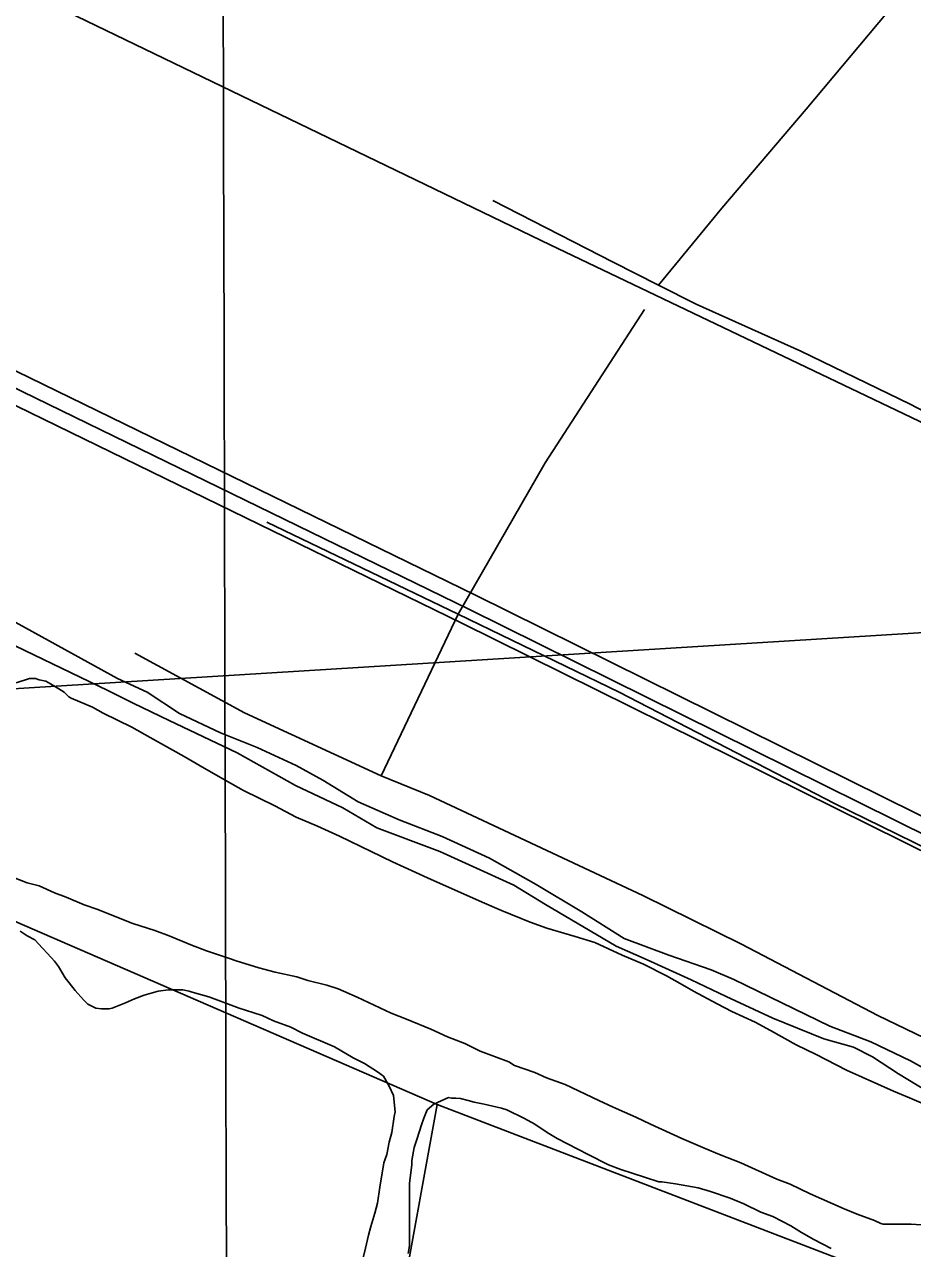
# Model space of a CAD drawing. Extents: x 3355724 to 3393621, y 594744 to 620174.
# Drawn here: x 3370181 to 3371038, y 602666 to 603846 of the extents above; entities that cross this region are included whole.
import ezdxf

# ---------------------------------------------------------------- set-up
doc = ezdxf.new("R2010")
doc.units = 0
for name, color, linetype in [('V-DTCH-CNTR', 7, 'Continuous'), ('V-GRID-MAJR', 7, 'Continuous'), ('V-ROAD-CNTR', 7, 'Continuous'), ('V-SITE-VEGE', 7, 'Continuous'), ('V-TOPO-SHOR', 7, 'Continuous'), ('V-UTIL-LINE', 7, 'Continuous')]:
    doc.layers.add(name, color=color, linetype=linetype)

msp = doc.modelspace()

# ---------------------------------------------------------------- linework, layer by layer
at = {"layer": 'V-DTCH-CNTR'}
for points in [[(3370792.7, 603595), (3370853.7, 603669.3), (3370935.1, 603764.6), (3371021.9, 603868.1), (3371120, 603981.7), (3371225.1, 604102.3), (3371299, 604189.1), (3371354.5, 604254.8), (3371421.4, 604332.9), (3371505.5, 604429.8), (3371583.7, 604523.5), (3371680.2, 604639.9), (3371772.9, 604746), (3371859.2, 604847.2), (3371888.8, 604883.9), (3371997.2, 605005.6), (3372090.4, 605115.5)], [(3370633, 603676.4), (3370748.9, 603617.1), (3370792.7, 603595), (3370829.1, 603576.7), (3370929.9, 603531.3), (3371035.4, 603480.1), (3371134.6, 603428.3), (3371234.2, 603379.8)], [(3370599.5, 603277.7), (3370683.4, 603423.8), (3370779, 603571.6)], [(3370415, 603366.5), (3370599.5, 603277.7), (3370525.1, 603121.8)], [(3370599.5, 603277.7), (3370754.8, 603202.6), (3370962.2, 603095.3), (3371205.2, 602976.2), (3371425.1, 602868), (3371353.9, 602719.4)], [(3370525.1, 603121.8), (3370393.6, 603182.6), (3370287.6, 603240)], [(3371984.3, 602414.1), (3371866.5, 602469.8), (3371747.4, 602530.3), (3371545.8, 602625.8), (3371381.1, 602706.6), (3371353.9, 602719.4), (3371300.8, 602744.2), (3371193.3, 602799.7), (3371004, 602890.7), (3370872.7, 602959.7), (3370777.5, 603006.6), (3370571.8, 603102.8), (3370525.1, 603121.8)]]:
    msp.add_lwpolyline(points, dxfattribs=at)
at = {"layer": 'V-GRID-MAJR'}
msp.add_spline([(3370382.4, 600156.1), (3370367.4, 606214.2), (3370352.4, 612275.4), (3370337.4, 618336.6), (3370337.4, 618339.6)], degree=3, dxfattribs=at)
at = {"layer": 'V-ROAD-CNTR'}
for points in [[(3374170.3, 601572.2), (3374164.9, 601560.4), (3374154, 601555.1), (3373258.8, 601994.3), (3372414.7, 602411.2), (3372011.9, 602606.6), (3371337.5, 602938.9), (3370615.7, 603296.4), (3370134, 603531), (3370068.1, 603400.8)], [(3374737, 602491.6), (3374662.5, 602535.5), (3374640.9, 602521.4), (3374589.3, 602453.7), (3374541.7, 602358), (3374388.2, 602034.5), (3374308.2, 601835.9), (3374176.3, 601549.2), (3374153.9, 601538.5), (3373252.2, 601980.8), (3372408.1, 602397.8), (3372005.3, 602593.1), (3371330.8, 602925.5), (3370609.1, 603283), (3370140.7, 603511), (3370081.5, 603394)], [(3374133, 601532), (3373245.6, 601967.4), (3372401.5, 602384.3), (3371998.7, 602579.6), (3371324.2, 602912), (3370602.5, 603269.5), (3370147.4, 603491.1), (3370094.9, 603387.2)]]:
    msp.add_lwpolyline(points, dxfattribs=at)
at = {"layer": 'V-SITE-VEGE'}
for p, q in [((3370173.2, 603211.6), (3370186.3, 603215.6)), ((3370186.3, 603215.6), (3370192.1, 603215.6)), ((3370192.1, 603215.6), (3370195.5, 603214.5)), ((3370195.5, 603214.5), (3370201.8, 603213.3)), ((3370201.8, 603213.3), (3370206.4, 603210.5)), ((3370206.4, 603210.5), (3370214.4, 603205.9)), ((3370214.4, 603205.9), (3370219.5, 603202.5)), ((3370219.5, 603202.5), (3370224.1, 603197.9)), ((3370224.1, 603197.9), (3370226.4, 603196.7)), ((3370226.4, 603196.7), (3370247, 603188.1)), ((3370247, 603188.1), (3370257.3, 603182.4)), ((3370257.3, 603182.4), (3370284.8, 603168.7)), ((3370284.8, 603168.7), (3370302.5, 603158.9)), ((3370302.5, 603158.9), (3370335.2, 603140.6)), ((3370335.2, 603140.6), (3370350.6, 603131.4)), ((3370350.6, 603131.4), (3370374.7, 603117.7)), ((3370374.7, 603117.7), (3370392.4, 603107.9)), ((3370392.4, 603107.9), (3370422.7, 603093)), ((3370422.7, 603093), (3370443.3, 603082.1)), ((3370443.3, 603082.1), (3370463.9, 603073.5)), ((3370463.9, 603073.5), (3370485.1, 603063.8)), ((3370485.1, 603063.8), (3370515.5, 603048.9)), ((3370515.5, 603048.9), (3370536.1, 603039.1)), ((3370536.1, 603039.1), (3370569.8, 603023.7)), ((3370184, 603018.7), (3370169.1, 603024.4)), ((3370569.8, 603023.7), (3370622.5, 603000.2)), ((3370195.4, 603015.8), (3370184, 603018.7)), ((3370210.3, 603009), (3370195.4, 603015.8)), ((3370221.7, 603004.9), (3370210.3, 603009)), ((3370238.9, 602997.5), (3370221.7, 603004.9)), ((3370622.5, 603000.2), (3370641.4, 602992.1)), ((3370252.1, 602992.9), (3370238.9, 602997.5)), ((3370272.1, 602984.9), (3370252.1, 602992.9)), ((3370641.4, 602992.1), (3370668.9, 602980.7)), ((3370285.8, 602979.7), (3370272.1, 602984.9)), ((3370307, 602972.8), (3370285.8, 602979.7)), ((3370668.9, 602980.7), (3370684.9, 602974.9)), ((3370177.1, 602972.3), (3370183.9, 602967.7)), ((3370183.9, 602967.7), (3370191.4, 602963.7)), ((3370191.4, 602963.7), (3370198.8, 602955.7)), ((3370320.8, 602967.7), (3370307, 602972.8)), ((3370341.9, 602959.1), (3370320.8, 602967.7)), ((3370684.9, 602974.9), (3370712.4, 602966.9)), ((3370712.4, 602966.9), (3370731.3, 602961.2)), ((3370198.8, 602955.7), (3370203.4, 602950.6)), ((3370356.8, 602953.3), (3370341.9, 602959.1)), ((3370379.1, 602945.9), (3370356.8, 602953.3)), ((3370731.3, 602961.2), (3370757.6, 602949.1)), ((3370203.4, 602950.6), (3370210.3, 602943.1)), ((3370210.3, 602943.1), (3370214.3, 602938)), ((3370385.4, 602943.6), (3370379.1, 602945.9)), ((3370407.2, 602936.7), (3370385.4, 602943.6)), ((3370757.6, 602949.1), (3370778.2, 602940.5)), ((3370778.2, 602940.5), (3370800.5, 602929.1)), ((3370214.3, 602938), (3370220.6, 602927.1)), ((3370423.2, 602932.7), (3370407.2, 602936.7)), ((3370443.8, 602928.1), (3370423.2, 602932.7)), ((3370800.5, 602929.1), (3370813.7, 602921.6)), ((3370220.6, 602927.1), (3370224.6, 602922.5)), ((3370224.6, 602922.5), (3370230.3, 602915.1)), ((3370454.7, 602924.7), (3370443.8, 602928.1)), ((3370473, 602920.1), (3370454.7, 602924.7)), ((3370483.9, 602916.6), (3370473, 602920.1)), ((3370502.2, 602908.6), (3370483.9, 602916.6)), ((3370813.7, 602921.6), (3370826.3, 602914.2)), ((3370230.3, 602915.1), (3370238.3, 602905.9)), ((3370238.3, 602905.9), (3370242.3, 602901.9)), ((3370278.9, 602903), (3370287.5, 602907)), ((3370287.5, 602907), (3370296.7, 602910.4)), ((3370296.7, 602910.4), (3370310.4, 602914.4)), ((3370310.4, 602914.4), (3370320.2, 602915.6)), ((3370320.2, 602915.6), (3370333.9, 602915.6)), ((3370333.9, 602915.6), (3370340.2, 602914.4)), ((3370340.2, 602914.4), (3370343.1, 602913.3)), ((3370343.1, 602913.3), (3370359.1, 602908.7)), ((3370359.1, 602908.7), (3370370.5, 602904.7)), ((3370370.5, 602904.7), (3370388.3, 602897.8)), ((3370534.9, 602893.1), (3370502.2, 602908.6)), ((3370826.3, 602914.2), (3370849.2, 602902.2)), ((3370242.3, 602901.9), (3370250.3, 602897.9)), ((3370250.3, 602897.9), (3370255.5, 602897.3)), ((3370255.5, 602897.3), (3370262.9, 602897.3)), ((3370262.9, 602897.3), (3370265.8, 602897.9)), ((3370265.8, 602897.9), (3370278.9, 602903)), ((3370388.3, 602897.8), (3370394.6, 602896.1)), ((3370394.6, 602896.1), (3370410.6, 602890.9)), ((3370549.7, 602887.4), (3370534.9, 602893.1)), ((3370849.2, 602902.2), (3370863.5, 602894.7)), ((3370863.5, 602894.7), (3370885.8, 602884.4)), ((3370410.6, 602890.9), (3370421.5, 602885.8)), ((3370421.5, 602885.8), (3370438.1, 602879.5)), ((3370573.2, 602877.7), (3370549.7, 602887.4)), ((3370885.8, 602884.4), (3370900.7, 602876.4)), ((3370438.1, 602879.5), (3370449.5, 602873.7)), ((3370449.5, 602873.7), (3370480.4, 602860.5)), ((3370589.2, 602870.2), (3370573.2, 602877.7)), ((3370605.8, 602863.9), (3370589.2, 602870.2)), ((3370900.7, 602876.4), (3370925.3, 602862.6)), ((3370480.4, 602860.5), (3370498.2, 602850.2)), ((3370620.7, 602856.5), (3370605.8, 602863.9)), ((3370925.3, 602862.6), (3370944.8, 602853.4)), ((3370498.2, 602850.2), (3370509.1, 602844.5)), ((3370648.2, 602846.1), (3370620.7, 602856.5)), ((3370653.9, 602842.7), (3370648.2, 602846.1)), ((3370944.8, 602853.4), (3370973.9, 602838)), ((3370509.1, 602844.5), (3370521.7, 602836.5)), ((3370521.7, 602836.5), (3370527.4, 602832.5)), ((3370673.4, 602835.8), (3370653.9, 602842.7)), ((3370684.8, 602830.7), (3370673.4, 602835.8)), ((3370973.9, 602838), (3371019.2, 602817.9)), ((3370527.4, 602832.5), (3370533.1, 602822.7)), ((3370533.1, 602822.7), (3370537.1, 602813.6)), ((3370702.6, 602824.4), (3370684.8, 602830.7)), ((3370735.2, 602808.9), (3370702.6, 602824.4)), ((3370537.1, 602813.6), (3370538.8, 602798.1)), ((3370576, 602805.5), (3370590.3, 602811.8)), ((3370590.3, 602811.8), (3370593.2, 602811.2)), ((3370593.2, 602811.2), (3370597.2, 602811.2)), ((3370597.2, 602811.2), (3370601.8, 602810.7)), ((3370601.8, 602810.7), (3370609.2, 602808.9)), ((3371019.2, 602817.9), (3371034.6, 602811.6)), ((3371034.6, 602811.6), (3371070.1, 602796.1)), ((3370566.3, 602791.8), (3370569.7, 602799.8)), ((3370569.7, 602799.8), (3370576, 602805.5)), ((3370609.2, 602808.9), (3370615, 602807.2)), ((3370615, 602807.2), (3370624.7, 602805.5)), ((3370624.7, 602805.5), (3370641.3, 602801.5)), ((3370641.3, 602801.5), (3370646.4, 602799.8)), ((3370646.4, 602799.8), (3370663.6, 602791.7)), ((3370748.9, 602802.6), (3370735.2, 602808.9)), ((3370770.7, 602792.8), (3370748.9, 602802.6)), ((3370537.7, 602793.5), (3370535.4, 602778.1)), ((3370538.8, 602798.1), (3370537.7, 602793.5)), ((3370564, 602785.5), (3370566.3, 602791.8)), ((3370663.6, 602791.7), (3370673.4, 602786)), ((3370785, 602786), (3370770.7, 602792.8)), ((3370535.4, 602778.1), (3370533.1, 602768.9)), ((3370560, 602772.3), (3370564, 602785.5)), ((3370673.4, 602786), (3370685.4, 602778)), ((3370685.4, 602778), (3370695.1, 602772.3)), ((3370815.3, 602772.2), (3370785, 602786)), ((3370533.1, 602768.9), (3370530.8, 602756.9)), ((3370554.8, 602751.1), (3370557.1, 602763.7)), ((3370557.1, 602763.7), (3370560, 602772.3)), ((3370695.1, 602772.3), (3370724.9, 602756.8)), ((3370837.7, 602762.5), (3370815.3, 602772.2)), ((3370530.8, 602756.9), (3370527.9, 602748.9)), ((3370724.9, 602756.8), (3370744.3, 602747)), ((3370851.4, 602756.7), (3370837.7, 602762.5)), ((3370872, 602748.7), (3370851.4, 602756.7)), ((3370527.9, 602748.9), (3370523.9, 602725.4)), ((3370552.5, 602728.8), (3370554.8, 602747.1)), ((3370554.8, 602747.1), (3370554.8, 602751.1)), ((3370744.3, 602747), (3370756.3, 602742.5)), ((3370756.3, 602742.5), (3370779.2, 602735)), ((3370906.9, 602733.2), (3370872, 602748.7)), ((3370552.5, 602668.7), (3370552.5, 602728.8)), ((3370779.2, 602735), (3370793, 602730.4)), ((3370793, 602730.4), (3370795.8, 602730.4)), ((3370795.8, 602730.4), (3370809, 602728.7)), ((3370809, 602728.7), (3370830.8, 602724.7)), ((3370919.5, 602728.1), (3370906.9, 602733.2)), ((3370939, 602718.9), (3370919.5, 602728.1)), ((3370523.9, 602725.4), (3370521.6, 602709.9)), ((3370830.8, 602724.7), (3370842.8, 602721.2)), ((3370842.8, 602721.2), (3370861.7, 602714.9)), ((3370971.6, 602704.6), (3370939, 602718.9)), ((3370521.6, 602709.9), (3370519.3, 602700.2)), ((3370861.7, 602714.9), (3370874.8, 602709.2)), ((3370874.8, 602709.2), (3370891.4, 602701.2)), ((3370984.2, 602699.4), (3370971.6, 602704.6)), ((3370519.3, 602700.2), (3370515.3, 602687.6)), ((3370891.4, 602701.2), (3370902.9, 602697.2)), ((3370902.9, 602697.2), (3370920.1, 602688)), ((3371000.8, 602693.1), (3370984.2, 602699.4)), ((3371007.1, 602690.2), (3371000.8, 602693.1)), ((3370515.3, 602687.6), (3370513, 602679)), ((3370920.1, 602688), (3370930.4, 602681.7)), ((3370930.4, 602681.7), (3370942.4, 602674.8)), ((3371009.4, 602689.7), (3371007.1, 602690.2)), ((3371036.3, 602689.7), (3371009.4, 602689.7)), ((3371046, 602689.1), (3371036.3, 602689.7)), ((3370513, 602679), (3370510.1, 602666.4)), ((3370551.3, 602661.3), (3370552.5, 602668.7)), ((3370942.4, 602674.8), (3370959, 602666.2)), ((3370510.1, 602666.4), (3370507.8, 602657.3))]:
    msp.add_line(p, q, dxfattribs=at)
at = {"layer": 'V-TOPO-SHOR'}
msp.add_line((3370579.3, 602805.1), (3369805.6, 603140.4), dxfattribs=at)
for points in [[(3371543.2, 603200.4), (3371500.4, 603221.7), (3371479, 603255.8), (3370688.1, 603633.7), (3370213.6, 603863), (3370187.8, 603905.7), (3370187.8, 603931.3), (3370183.5, 603948.3), (3370183.4, 603956.9), (3370191.9, 603974), (3370196.2, 603978.3)], [(3370261.8, 603204.2), (3370029.3, 603316), (3370037.8, 603333.1), (3370080.5, 603320.4), (3370271, 603215.7)], [(3370271, 603215.7), (3370299.6, 603202.7), (3370330.8, 603182), (3370370.3, 603163.2), (3370405.8, 603149.3), (3370443.2, 603131.9), (3370469.1, 603117.6), (3370503, 603096.9), (3370542.5, 603079.4), (3370584.1, 603063.4), (3370629.8, 603042.4), (3370674.6, 603017.2), (3370718.8, 602990.8), (3370759.5, 602965.1), (3370802.5, 602949), (3370843.4, 602935), (3370865.3, 602925.5), (3370957.8, 602880.7), (3370997.4, 602865.4), (3371035.5, 602847.3), (3371067.5, 602829.4)], [(3371069.1, 602807.3), (3371024.2, 602834.5), (3370999.1, 602850.9), (3370980.8, 602860.3), (3370952.1, 602868.5), (3370903, 602888.2), (3370858, 602909.2), (3370824, 602925.1), (3370781.7, 602944.6), (3370751.7, 602957.7), (3370683.8, 602997.8), (3370653.3, 603016.4), (3370613.8, 603034.5), (3370581.7, 603049), (3370521, 603071.7), (3370488.4, 603091), (3370442.8, 603112.7), (3370386.4, 603144.2), (3370321, 603175.3), (3370286.3, 603191.9), (3370261.8, 603204.2)], [(3370511.9, 602433.5), (3370579.3, 602805.1), (3370976.7, 602652.4)]]:
    msp.add_lwpolyline(points, dxfattribs=at)
at = {"layer": 'V-UTIL-LINE'}
msp.add_lwpolyline([(3390588.5, 612579.5), (3390451.6, 612673.7), (3390299.5, 612751.6), (3389959.8, 612680.5), (3389847, 612538), (3385533.4, 609593.1), (3385499.6, 609602.1), (3383567, 608497.8), (3381617.2, 607432.4), (3381405.4, 607326.4), (3381328.6, 607207.6), (3381237.1, 607156), (3381225.1, 607117.1), (3377817.4, 605780.1), (3376938.3, 605435.9), (3376895.1, 605351.8), (3376042.4, 605046.4), (3373869.8, 603434.1), (3369595.2, 603170.4)], dxfattribs=at)

doc.saveas('drawing.dxf')
